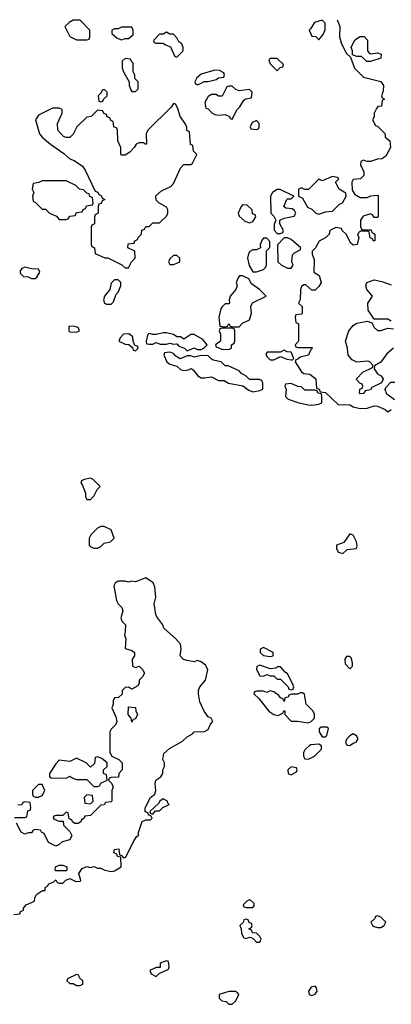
# Model space of a CAD drawing. Header units: inches. Extents: x 2701323 to 2964515, y 494916 to 722124.
# Tile 635 of 656: x 2912941 to 2915090, y 665474 to 671170. Entities that reach past the tile are written whole.
import ezdxf

# ---------------------------------------------------------------- set-up
doc = ezdxf.new("R2010")
doc.units = ezdxf.units.IN
doc.header["$MEASUREMENT"] = 0
doc.layers.add('C9616', color=7, linetype='Continuous')
doc.layers.add('C9617', color=7, linetype='Continuous')

msp = doc.modelspace()

# ---------------------------------------------------------------- linework, layer by layer
at = {"layer": 'C9616', "color": 2, "elevation": 2}
for points in [[(2913374, 670000), (2913374, 669990), (2913358, 669982), (2913354, 669970), (2913354, 669870), (2913358, 669858), (2913374, 669850), (2913378, 669818), (2913432.7, 669792.7), (2913450, 669792), (2913531.6, 669751.6), (2913550, 669734), (2913570, 669734), (2913588, 669770), (2913608, 669790), (2913606, 669830), (2913566, 669850), (2913567.3, 669872.7), (2913602, 669878), (2913606, 669890), (2913622, 669898), (2913626, 669910), (2913646, 669930), (2913647.3, 669952.7), (2913662, 669958), (2913670, 669974), (2913690, 669974), (2913710, 669994), (2913750, 669994), (2913756, 670000)], [(2914253.5, 670000), (2914270, 669994), (2914285, 670000)], [(2914417.9, 670000), (2914412.7, 669987.3), (2914412.7, 669952.7), (2914430, 669934), (2914450, 669934), (2914462, 669938), (2914466, 669950), (2914446, 669990), (2914446, 670000)], [(2914912.2, 670000), (2914912.7, 669972.7), (2914918, 669958), (2914930, 669954), (2914974, 669954), (2914978, 669938), (2914994, 669930), (2914994, 669890), (2914986, 669890), (2914982, 669902), (2914968.4, 669908.4), (2914962, 669942), (2914950, 669946), (2914910, 669946), (2914894, 669930), (2914902, 669910), (2914892, 669870), (2914870, 669866), (2914856.4, 669876.4), (2914828, 669930), (2914806, 669950), (2914802, 669962), (2914770, 669968), (2914734, 669950), (2914731.2, 669928.9), (2914710.9, 669909.1), (2914672, 669888), (2914652, 669850), (2914632, 669830), (2914632.7, 669812.7), (2914643.6, 669783.6), (2914642, 669710), (2914672, 669690), (2914684.7, 669650), (2914670, 669626), (2914650, 669606), (2914630, 669606), (2914596.4, 669636.4), (2914583.6, 669636.4), (2914570, 669626), (2914564.7, 669610), (2914562, 669550), (2914554, 669530), (2914574, 669510), (2914574, 669470), (2914570, 669466), (2914538, 669462), (2914534, 669450), (2914538, 669418), (2914554, 669410), (2914554, 669310), (2914534, 669290), (2914538, 669278), (2914550, 669274), (2914630, 669274), (2914634, 669270), (2914622, 669258), (2914611, 669229), (2914562, 669218), (2914550, 669206), (2914538, 669202), (2914534, 669190), (2914570, 669132), (2914583.6, 669123.6), (2914619.6, 669119.6), (2914652.7, 669092.7), (2914658, 669038), (2914672.7, 669032.7), (2914678, 669018), (2914710, 669014), (2914783.6, 668943.6), (2914850, 668942), (2914870, 668931.3), (2914910, 668921), (2914950, 668922.8), (2914990, 668936), (2915010, 668934.8), (2915054.8, 668914.8), (2915070, 668902), (2915090, 668914)], [(2915090, 669426), (2915070, 669438), (2914990, 669438), (2914955.3, 669490), (2914954, 669530), (2914982, 669570), (2914948.7, 669610), (2914942, 669630), (2914948.7, 669650), (2914990, 669664.7), (2915035.9, 669655.9), (2915090, 669636)], [(2915102, 669270), (2915063.5, 669236.5), (2915030, 669188), (2914992, 669168), (2914991.3, 669150), (2915010, 669122), (2915032, 669110), (2915042, 669090), (2915034, 669070), (2914978, 669042), (2914970, 669028), (2914938, 669022), (2914930, 669008), (2914910, 669006), (2914906, 669010), (2914907.3, 669032.7), (2914922, 669038), (2914926, 669050), (2914922, 669062), (2914907.3, 669067.3), (2914888.4, 669088.4), (2914888.4, 669091.6), (2914926, 669130), (2914982, 669158), (2914986, 669170), (2914966, 669190), (2914954.6, 669194.6), (2914891.6, 669188.4), (2914862.7, 669202.7), (2914841.2, 669230), (2914837.2, 669270), (2914825.2, 669310), (2914845.2, 669370), (2914870, 669401), (2914890, 669414.8), (2914950, 669426), (2914976.9, 669416.9), (2914991.3, 669390), (2915010, 669371.3), (2915030, 669371.3), (2915070, 669386), (2915102, 669382)], [(2915108, 668970), (2915063.2, 669003.2), (2915055.3, 669030), (2915058, 669042), (2915087.3, 669072.7), (2915110, 669074)], [(2912907.3, 665992.7), (2912942, 665998), (2912946, 666010), (2912962, 666018), (2912962, 666030), (2912978, 666050), (2913026, 666070), (2913028, 666090), (2913038, 666110), (2913072.7, 666132.7), (2913087.3, 666132.7), (2913088.7, 666150), (2913102, 666158), (2913109.3, 666170.7), (2913138, 666182), (2913150, 666194), (2913158, 666178), (2913170, 666174), (2913190, 666174), (2913207.3, 666192.7), (2913230, 666202), (2913265.4, 666185.4), (2913290, 666186), (2913295.3, 666190), (2913282, 666230), (2913301.2, 666258.8), (2913329.1, 666270.9), (2913350, 666264.7), (2913371.2, 666271.1), (2913390, 666262), (2913410, 666261), (2913434, 666250), (2913470, 666242.8), (2913490, 666246), (2913528, 666270), (2913526, 666326), (2913506, 666330), (2913502, 666342), (2913486, 666350), (2913488.7, 666370), (2913514, 666374), (2913518, 666338), (2913530, 666334), (2913542, 666322), (2913554.6, 666325.4), (2913600.2, 666419.8), (2913616.4, 666443.6), (2913628, 666452), (2913628, 666468), (2913649, 666531), (2913670, 666542), (2913698, 666542), (2913706, 666550), (2913702, 666562), (2913687.3, 666567.3), (2913682, 666582), (2913667.3, 666587.3), (2913666, 666610), (2913698, 666670), (2913722, 666690), (2913728.7, 666710), (2913724, 666750), (2913729.1, 666770.9), (2913758, 666790), (2913768, 666810), (2913768.8, 666831.1), (2913778, 666850), (2913778, 666870), (2913768, 666890), (2913774.6, 666925.4), (2913806.3, 666953.7), (2913883.1, 666996.9), (2913910, 667022), (2913940.4, 667039.6), (2913949.1, 667050.9), (2914010, 667052), (2914030, 667064.7), (2914044.7, 667095.3), (2914058, 667110), (2914048.4, 667128.4), (2914030, 667138), (2914008, 667170), (2913983.1, 667223.1), (2913975.3, 667270), (2913975.3, 667290), (2913982, 667310), (2914015.3, 667350), (2914029, 667410), (2914016, 667436), (2913990, 667455.3), (2913970, 667462), (2913950, 667455.3), (2913910, 667462), (2913889.1, 667469.1), (2913869.1, 667489.1), (2913874, 667530), (2913870, 667558), (2913842, 667590), (2913775.3, 667650), (2913768, 667670), (2913734.6, 667714.6), (2913728.8, 667728.9), (2913719, 667790), (2913728.7, 667830), (2913722, 667890), (2913712.1, 667912.1), (2913670, 667942), (2913610, 667918), (2913590, 667922), (2913570, 667915.3), (2913550, 667922), (2913510, 667922), (2913492, 667910), (2913486, 667894), (2913501, 667810), (2913510.7, 667790.7), (2913531.3, 667770), (2913538, 667750), (2913526, 667710), (2913532, 667690), (2913552, 667670), (2913551.3, 667631.3), (2913546, 667610), (2913554.8, 667590), (2913551.6, 667531.6), (2913590, 667521), (2913604.7, 667510), (2913604.7, 667490), (2913592, 667470), (2913594, 667430), (2913610, 667422), (2913630.9, 667430.9), (2913652, 667410), (2913662, 667390), (2913651.2, 667368.9), (2913632, 667350), (2913632, 667330), (2913623.6, 667316.4), (2913590, 667298), (2913570, 667308), (2913550, 667306), (2913534, 667290), (2913532.7, 667267.3), (2913511.6, 667248.4), (2913490, 667246), (2913482, 667230), (2913482, 667210), (2913474, 667190), (2913496.9, 667136.9), (2913502, 667110), (2913494, 667090), (2913470, 667066), (2913462, 667050), (2913462, 666930), (2913474, 666910), (2913514, 666890), (2913534, 666870), (2913534, 666830), (2913514, 666810), (2913512.7, 666787.3), (2913470, 666786), (2913458, 666782), (2913454, 666770), (2913472.7, 666752.7), (2913482, 666730), (2913474, 666710), (2913474, 666650), (2913470, 666646), (2913438, 666642), (2913430, 666628), (2913410, 666626), (2913350, 666566), (2913318, 666562), (2913314, 666550), (2913298, 666542), (2913294, 666530), (2913279.6, 666520.4), (2913260.4, 666520.4), (2913246, 666530), (2913242, 666542), (2913227.3, 666547.3), (2913222, 666582), (2913210, 666586), (2913190, 666566), (2913150, 666566), (2913138, 666562), (2913134, 666550), (2913143.6, 666543.6), (2913170, 666534), (2913192.7, 666532.7), (2913194, 666510), (2913230, 666474), (2913242, 666450), (2913230, 666426), (2913186, 666414), (2913170, 666398), (2913150, 666388.7), (2913108, 666410), (2913082, 666462), (2913066, 666470), (2913062, 666482), (2913030, 666486), (2913018, 666482), (2913010, 666466), (2912990, 666466), (2912970, 666458), (2912948.8, 666468.9), (2912922, 666522)], [(2912910, 666554), (2912970, 666554), (2912982, 666558), (2912987.3, 666592.7), (2913002, 666598), (2913006, 666610), (2913002, 666642), (2912970, 666646), (2912958, 666642), (2912952.7, 666627.3), (2912930, 666626)]]:
    msp.add_lwpolyline(points, dxfattribs=at)
for points in [[(2914490, 669908), (2914470, 669908), (2914432.7, 669867.3), (2914434, 669770), (2914454, 669750), (2914490, 669732), (2914510, 669732), (2914522, 669750), (2914515.3, 669770), (2914518, 669810), (2914530, 669822), (2914562, 669838), (2914566, 669850), (2914510, 669898)], [(2914370, 669906), (2914350, 669906), (2914343.6, 669896.4), (2914332, 669870), (2914334, 669850), (2914310, 669838), (2914290, 669838), (2914271.6, 669828.4), (2914263.6, 669816.4), (2914258, 669790), (2914267.1, 669747.1), (2914290, 669712), (2914310, 669711), (2914350, 669724.7), (2914363.1, 669736.9), (2914368.7, 669750), (2914368, 669832), (2914387.3, 669852.7), (2914387.3, 669887.3)], [(2913850, 669806), (2913830, 669806), (2913810, 669786), (2913802, 669770), (2913810, 669754), (2913830, 669754), (2913850, 669762), (2913866, 669770), (2913866, 669790)], [(2912970, 669738), (2912954, 669730), (2912943.6, 669716.4), (2912943.6, 669703.6), (2912963.6, 669683.6), (2912990, 669682), (2913010, 669672), (2913030, 669672), (2913040.4, 669679.6), (2913058, 669710), (2913050, 669726), (2913010, 669728)], [(2914230, 669688), (2914212.7, 669687.3), (2914203.6, 669676.4), (2914192, 669650), (2914198, 669630), (2914191.3, 669610), (2914158, 669570), (2914152, 669550), (2914154, 669530), (2914150, 669526), (2914130, 669526), (2914110, 669506), (2914103.6, 669496.4), (2914092, 669450), (2914098, 669398), (2914130, 669394), (2914142, 669398), (2914150, 669412), (2914158, 669398), (2914170, 669394), (2914210, 669394), (2914230, 669414), (2914270, 669434), (2914282, 669470), (2914278, 669510), (2914287.3, 669532.7), (2914366, 669570), (2914328, 669610), (2914281.2, 669641.2), (2914266, 669670)], [(2913510, 669666), (2913490, 669666), (2913470, 669646), (2913462, 669610), (2913431.3, 669570), (2913424.7, 669550), (2913432, 669530), (2913443.5, 669523.5), (2913470, 669524.7), (2913483.1, 669536.9), (2913498, 669582), (2913510, 669594), (2913526, 669630), (2913526, 669650)], [(2913250, 669398), (2913224.7, 669395.3), (2913224.7, 669370), (2913230, 669364.7), (2913270, 669362), (2913286, 669370), (2913278, 669390)], [(2913572.1, 669352.1), (2913542, 669350), (2913522, 669330), (2913514, 669310), (2913550, 669292), (2913571.6, 669291.6), (2913594, 669274), (2913598, 669258), (2913610, 669254), (2913626, 669270), (2913622, 669282), (2913606, 669286), (2913598, 669310), (2913596, 669336)], [(2913790, 669359), (2913770, 669359), (2913730, 669348), (2913710, 669348), (2913690, 669355.3), (2913682, 669350), (2913672, 669310), (2913674, 669294), (2913690, 669292), (2913710, 669292), (2913730, 669302), (2913752.7, 669292.7), (2913790, 669292), (2913810, 669298), (2913830, 669292), (2913850, 669294), (2913862, 669282), (2913894, 669270), (2913910, 669254), (2913950, 669272), (2913970, 669262), (2913990, 669262), (2914008.4, 669271.6), (2914026, 669290), (2914000.4, 669320.4), (2913950, 669348), (2913930, 669348), (2913890, 669322), (2913870, 669335.3), (2913850, 669335.3), (2913830, 669348.7)], [(2914170, 669386), (2914110, 669386), (2914098, 669382), (2914094, 669370), (2914102, 669350), (2914102, 669310), (2914074, 669290), (2914078, 669278), (2914110, 669264.7), (2914150, 669262), (2914166, 669270), (2914166, 669290), (2914182, 669298), (2914186, 669310), (2914186, 669370), (2914182, 669382)], [(2913810, 669246), (2913778, 669242), (2913774, 669230), (2913792, 669190), (2913810, 669178), (2913850, 669164.7), (2913870, 669146.8), (2913890, 669141), (2913916.5, 669143.5), (2913931.6, 669151.6), (2913943.6, 669143.6), (2913971, 669110), (2913990, 669099.1), (2914010, 669097.3), (2914050, 669104.7), (2914090, 669082.8), (2914123.6, 669083.6), (2914147.5, 669067.5), (2914231, 669051), (2914266, 669026), (2914290, 669017.3), (2914330, 669024.7), (2914347.3, 669032.7), (2914347.3, 669067.3), (2914342, 669082), (2914328, 669088), (2914269.1, 669089.1), (2914250, 669108), (2914223.1, 669123.1), (2914210, 669138), (2914147.3, 669167.3), (2914128.4, 669168.4), (2914106, 669190), (2914060.4, 669200.4), (2914047.3, 669207.3), (2914030, 669226), (2913990, 669228), (2913950, 669218), (2913930, 669226), (2913910, 669226), (2913868.4, 669208.4), (2913843.1, 669223.1), (2913830, 669238)], [(2914470, 669258), (2914450, 669246), (2914372.7, 669247.3), (2914364.7, 669235.3), (2914370, 669222), (2914390, 669202), (2914410, 669202), (2914450, 669222), (2914486, 669206), (2914510, 669202), (2914518, 669202), (2914526, 669210), (2914510, 669246), (2914488, 669248)], [(2914510, 669066), (2914478, 669062), (2914474, 669050), (2914482, 669030), (2914478, 668990), (2914494.4, 668974.4), (2914550, 668954.8), (2914610, 668942.8), (2914630, 668940.7), (2914670, 668946), (2914687.3, 668952.7), (2914688, 668990), (2914686, 669006), (2914666, 669010), (2914662, 669022), (2914650, 669026), (2914590, 669026), (2914570, 669046), (2914550, 669048)], [(2913350, 668518), (2913314, 668510), (2913298, 668502), (2913294, 668490), (2913302, 668482), (2913322, 668430), (2913322, 668410), (2913330, 668394), (2913350, 668394), (2913370, 668414), (2913388.4, 668451.6), (2913406, 668470), (2913366, 668510)], [(2913430, 668238), (2913410, 668238), (2913390, 668228), (2913352, 668190), (2913342, 668170), (2913342, 668130), (2913350, 668122), (2913370, 668112), (2913390, 668112), (2913410, 668122), (2913430, 668142), (2913466, 668150), (2913488, 668170), (2913470, 668218)], [(2914850, 668195.3), (2914814.8, 668145.2), (2914774, 668130), (2914774, 668110), (2914782, 668090), (2914810, 668082), (2914835.3, 668104.7), (2914888.7, 668111.3), (2914893.2, 668126.8), (2914889.2, 668150), (2914870, 668188.7)], [(2914350, 667538), (2914332, 667528), (2914331.3, 667510), (2914350, 667491.3), (2914390, 667486), (2914406, 667490), (2914406, 667510)], [(2914850, 667486), (2914830, 667486), (2914822, 667470), (2914823.6, 667443.6), (2914850, 667414), (2914866, 667430), (2914866, 667450), (2914858, 667478)], [(2914330, 667435.3), (2914312, 667428), (2914311.3, 667410), (2914330, 667374), (2914350, 667372), (2914370, 667382), (2914390, 667374), (2914410, 667374), (2914430, 667354), (2914450, 667354), (2914494, 667310), (2914498, 667298), (2914510, 667294), (2914522, 667298), (2914526, 667310), (2914518, 667330), (2914490, 667386), (2914475.3, 667395.3), (2914450, 667426), (2914430, 667426), (2914422, 667418), (2914390, 667414)], [(2914390, 667288), (2914370, 667278), (2914350, 667286), (2914310, 667286), (2914298, 667282), (2914294, 667270), (2914323.6, 667243.6), (2914381, 667170), (2914410, 667151), (2914435.3, 667144.7), (2914462, 667158), (2914470, 667174), (2914474, 667170), (2914474, 667150), (2914510, 667112), (2914548.4, 667111.6), (2914610, 667102), (2914626, 667110), (2914646, 667130), (2914646, 667150), (2914638, 667170), (2914598, 667210), (2914587.3, 667267.3), (2914576.4, 667276.4), (2914563.6, 667276.4), (2914550, 667268), (2914512.7, 667267.3), (2914498, 667262), (2914494, 667250), (2914474, 667246), (2914470, 667226), (2914462, 667242), (2914450, 667246), (2914440.4, 667260.4), (2914410, 667282)], [(2913590, 667106), (2913586, 667130), (2913568, 667150), (2913570, 667194), (2913611.2, 667191.1), (2913612.7, 667172.7), (2913622, 667150), (2913610, 667126), (2913598, 667122)], [(2914718, 667078), (2914683.6, 667076.4), (2914672.7, 667067.3), (2914672, 667050), (2914690, 667022), (2914710, 667022), (2914718, 667030), (2914726, 667070)], [(2914870, 667038), (2914850, 667028), (2914832, 667010), (2914824.7, 666990), (2914832.7, 666972.7), (2914850, 666972), (2914870, 666984.7), (2914886, 666990), (2914898, 667010), (2914888, 667028)], [(2914670, 666978), (2914625.4, 666974.6), (2914614, 666970), (2914590, 666946), (2914582, 666930), (2914582, 666910), (2914590, 666894), (2914610, 666892), (2914630, 666902), (2914646, 666910), (2914686, 666950), (2914686, 666970)], [(2913390, 666906), (2913378, 666902), (2913372.7, 666867.3), (2913350, 666846), (2913326, 666870), (2913270, 666898), (2913230, 666878), (2913170, 666886), (2913150, 666866), (2913114, 666810), (2913114, 666790), (2913123.6, 666783.6), (2913210, 666782), (2913230, 666794), (2913243.6, 666783.6), (2913270, 666774), (2913330, 666774), (2913370, 666734), (2913390, 666734), (2913402, 666738), (2913410, 666754), (2913446, 666770), (2913442, 666802), (2913426, 666810), (2913426, 666830), (2913446, 666850), (2913446, 666870), (2913416.4, 666896.4)], [(2914510, 666848), (2914492, 666830), (2914494, 666810), (2914510, 666802), (2914542, 666818), (2914546, 666830), (2914542, 666842)], [(2913070, 666746), (2913050, 666746), (2913014, 666710), (2913014, 666690), (2913018, 666678), (2913032.7, 666672.7), (2913050, 666672), (2913070, 666682), (2913086, 666710)], [(2913330, 666686), (2913314, 666670), (2913318, 666638), (2913350, 666634), (2913366, 666650), (2913362, 666682)], [(2913770, 666662), (2913752, 666650), (2913743.6, 666636.4), (2913694, 666590), (2913698, 666578), (2913710, 666574), (2913726, 666594), (2913750, 666594), (2913768, 666612), (2913806, 666630), (2913798, 666638), (2913795.3, 666650)], [(2913150, 666246), (2913146, 666250), (2913148, 666270), (2913170, 666278), (2913190, 666278), (2913214, 666270), (2913214, 666250), (2913210, 666246)], [(2914270, 666078), (2914254, 666070), (2914234, 666050), (2914238, 666038), (2914250, 666034), (2914290, 666034), (2914296.4, 666043.6), (2914296.4, 666056.4), (2914276.4, 666076.4)], [(2915010, 665986), (2914998, 665982), (2914994, 665970), (2914972, 665950), (2914982, 665930), (2914990, 665924.7), (2915010, 665918), (2915030, 665918), (2915048, 665930), (2915058, 665950), (2915030, 665978)], [(2914250, 665966), (2914238, 665962), (2914232.7, 665947.3), (2914214, 665930), (2914222, 665910), (2914223.6, 665883.6), (2914238, 665858), (2914250, 665854), (2914270, 665862), (2914279.6, 665859.6), (2914292.7, 665852.7), (2914310, 665834), (2914330, 665834), (2914338, 665850), (2914330, 665866), (2914310, 665886), (2914287.3, 665887.3), (2914282, 665902), (2914266, 665910), (2914282, 665918), (2914286, 665930), (2914282, 665942), (2914267.3, 665947.3), (2914262, 665962)], [(2913790, 665726), (2913763.6, 665716.4), (2913754, 665710), (2913752.7, 665687.3), (2913730, 665686), (2913694, 665670), (2913702, 665650), (2913730, 665634), (2913747.3, 665652.7), (2913802, 665678), (2913806, 665690), (2913802, 665722)], [(2913270, 665646), (2913218, 665622), (2913214, 665610), (2913230, 665594), (2913250, 665594), (2913270, 665582), (2913290, 665582), (2913306, 665590), (2913306, 665610), (2913287.3, 665627.3), (2913282, 665642)], [(2914650, 665578), (2914626.4, 665573.6), (2914612, 665550), (2914614, 665530), (2914630, 665524.7), (2914650, 665532), (2914662, 665550), (2914658, 665570)], [(2914150, 665548.7), (2914094, 665530), (2914094, 665510), (2914110, 665494), (2914134, 665490), (2914150, 665474), (2914170, 665474), (2914190, 665494), (2914208, 665530), (2914200.4, 665540.4), (2914188.4, 665548.4)]]:
    msp.add_lwpolyline(points, close=True, dxfattribs=at)
at = {"layer": 'C9617', "color": 2, "elevation": 2}
for points in [[(2913290, 671168), (2913250, 671168), (2913226, 671154), (2913202, 671130), (2913230, 671072), (2913270, 671054), (2913330, 671054), (2913342, 671058), (2913346, 671070), (2913346, 671110)], [(2914690, 671168), (2914646.4, 671153.6), (2914623.6, 671116.4), (2914614, 671110), (2914630, 671074), (2914652.7, 671072.7), (2914670, 671054), (2914696.4, 671083.6), (2914708.4, 671111.6), (2914708, 671150)], [(2913590, 671126), (2913530, 671126), (2913510, 671118), (2913490, 671118), (2913474, 671110), (2913474, 671090), (2913503.6, 671063.6), (2913530, 671054), (2913550, 671062), (2913570, 671062), (2913598, 671082), (2913598, 671110)], [(2913790, 671098), (2913770, 671086), (2913750, 671086), (2913714, 671050), (2913718, 671038), (2913730, 671034), (2913770, 671034), (2913783.6, 671023.6), (2913812.7, 671012.7), (2913838, 670958), (2913850, 670954), (2913886, 670990), (2913886, 671010), (2913878, 671030), (2913862, 671042), (2913850, 671066), (2913830, 671086), (2913810, 671086)], [(2914970, 670972), (2915010, 670978), (2915031.3, 670970), (2915030, 670948), (2914970, 670928.7), (2914949, 670929), (2914918, 670958), (2914890, 670958), (2914866, 670966), (2914866, 670990), (2914858, 671010), (2914878, 671050), (2914890, 671062), (2914910, 671072), (2914932.7, 671072.7), (2914951.6, 671051.6), (2914952, 670990), (2914959.6, 670979.6)], [(2913550, 670946), (2913534, 670930), (2913534, 670890), (2913543.6, 670863.6), (2913574, 670810), (2913574, 670790), (2913583.6, 670763.6), (2913590, 670754), (2913610, 670754), (2913626, 670770), (2913626, 670810), (2913606, 670830), (2913606, 670850), (2913598, 670870), (2913598, 670918), (2913587.3, 670927.3), (2913582, 670942)], [(2914430, 670946), (2914390, 670946), (2914382, 670938), (2914390, 670914), (2914430, 670874), (2914447.3, 670892.7), (2914462, 670898), (2914466, 670910)], [(2914070, 670878), (2913990, 670855.3), (2913965.4, 670834.6), (2913954, 670810), (2913958, 670798), (2913970, 670794), (2913990, 670802), (2914008, 670812), (2914030, 670812), (2914076.4, 670823.6), (2914090, 670834), (2914122, 670838), (2914126, 670850), (2914122, 670862), (2914096.4, 670876.4)], [(2913430, 670766), (2913418, 670762), (2913412.7, 670747.3), (2913394, 670730), (2913398, 670698), (2913410, 670694), (2913422, 670698), (2913427.3, 670712.7), (2913446, 670730), (2913446, 670750)], [(2914170, 670786), (2914150, 670786), (2914138, 670782), (2914111.6, 670728.4), (2914090, 670728), (2914076.4, 670736.4), (2914050, 670738), (2914030, 670726), (2914012, 670690), (2914018, 670658), (2914030, 670654), (2914051.6, 670631.6), (2914070, 670622), (2914090, 670618), (2914130, 670622), (2914154, 670610), (2914158, 670598), (2914170, 670594), (2914198, 670650), (2914213.6, 670666.4), (2914236.4, 670703.6), (2914248.4, 670711.6), (2914282, 670718), (2914286, 670750), (2914270, 670766), (2914210, 670758), (2914190, 670766)], [(2914310, 670586), (2914285.4, 670574.6), (2914274, 670550), (2914278, 670538), (2914310, 670534), (2914322, 670538), (2914326, 670550), (2914326, 670570)], [(2914750, 670262), (2914690, 670238), (2914670, 670248), (2914611.6, 670188.4), (2914588, 670188), (2914570, 670198), (2914554, 670190), (2914554, 670150), (2914576.9, 670136.9), (2914604.7, 670084.7), (2914630, 670074), (2914654, 670050), (2914670, 670044.7), (2914710, 670058), (2914750, 670062), (2914790, 670102), (2914808.7, 670111.3), (2914828, 670150), (2914827.3, 670167.3), (2914788, 670190), (2914768, 670230), (2914786, 670250), (2914776.4, 670256.4)], [(2913210, 670238), (2913070, 670238), (2913051.6, 670228.4), (2913018, 670222), (2913012, 670190), (2913022, 670170), (2913014, 670150), (2913018, 670118), (2913030, 670114), (2913070, 670074), (2913090, 670074), (2913114, 670050), (2913152.7, 670032.7), (2913170, 670014), (2913210, 670014), (2913222, 670018), (2913230, 670034), (2913262, 670038), (2913270, 670054), (2913302, 670058), (2913307.3, 670072.7), (2913322, 670078), (2913327.3, 670092.7), (2913362, 670098), (2913366, 670110), (2913362, 670142), (2913347.3, 670147.3), (2913342, 670162), (2913330, 670166), (2913310, 670186), (2913286, 670190), (2913266, 670210)]]:
    msp.add_lwpolyline(points, close=True, dxfattribs=at)
for points in [[(2914776, 671170), (2914792, 671130), (2914791.3, 671070), (2914802, 671030), (2914830, 670974), (2914854, 670954), (2914878, 670890), (2914930, 670838), (2915030, 670812), (2915044.7, 670790), (2915043.6, 670756.4), (2915034, 670730), (2915038, 670718), (2915051.3, 670710), (2915038, 670702), (2915034, 670670), (2915012.7, 670667.3), (2915003.6, 670656.4), (2914991.3, 670630), (2914991.2, 670608.9), (2914982, 670590), (2914998, 670558), (2915010, 670554), (2915054, 670510), (2915054, 670490), (2915082, 670470), (2915086, 670430), (2915058.8, 670381.2), (2915034.8, 670365.2), (2915010, 670364), (2914970, 670349), (2914948.8, 670348.9), (2914930, 670358), (2914914, 670350), (2914911.3, 670330), (2914930.7, 670290.7), (2914930.8, 670269.2), (2914911, 670249), (2914870, 670246), (2914862, 670230), (2914863.6, 670183.6), (2914879.6, 670159.6), (2914890, 670152), (2914910, 670142), (2914950, 670142), (2914971.6, 670151.6), (2915010, 670154), (2915014, 670150), (2915014, 670030), (2915010, 670026), (2914990, 670026), (2914982, 670042), (2914970, 670046), (2914926.4, 670033.6), (2914912, 670010), (2914912.2, 670000)], [(2913756, 670000), (2913790, 670034), (2913798, 670050), (2913798, 670070), (2913790, 670086), (2913746, 670110), (2913730, 670126), (2913729.1, 670150.9), (2913760.2, 670179.8), (2913814.6, 670205.4), (2913830, 670222), (2913870, 670312), (2913890, 670332), (2913930, 670332), (2913940.4, 670339.6), (2913966, 670390), (2913946, 670410), (2913942, 670442), (2913928.4, 670448.4), (2913922, 670522), (2913908.4, 670528.4), (2913907.3, 670547.3), (2913898, 670570), (2913869.2, 670609.2), (2913855.3, 670655.3), (2913842, 670682), (2913830, 670686), (2913816.9, 670663.1), (2913682, 670530), (2913672, 670510), (2913674, 670450), (2913666, 670450), (2913658, 670458), (2913630, 670458), (2913614, 670450), (2913602, 670430), (2913576.9, 670403.1), (2913550, 670386), (2913530, 670386), (2913526, 670390), (2913526, 670430), (2913508, 670470), (2913506, 670530), (2913502, 670542), (2913486, 670550), (2913482, 670582), (2913467.3, 670587.3), (2913462, 670602), (2913447.3, 670607.3), (2913442, 670622), (2913427.3, 670627.3), (2913422, 670642), (2913390, 670646), (2913354, 670610), (2913330, 670606), (2913271.3, 670550), (2913250, 670508), (2913230, 670488), (2913210, 670488), (2913194.6, 670494.6), (2913162, 670530), (2913159, 670570), (2913186, 670630), (2913186, 670650), (2913170, 670658), (2913130, 670658), (2913050, 670618), (2913032, 670590), (2913056, 670510), (2913071, 670490), (2913118, 670450), (2913196.8, 670396.8), (2913230, 670364.7), (2913255.3, 670355.3), (2913303.6, 670323.6), (2913319.6, 670299.6), (2913378, 670178), (2913392.7, 670172.7), (2913398, 670158), (2913412.7, 670152.7), (2913418, 670138), (2913434, 670130), (2913418, 670122), (2913412.7, 670107.3), (2913398, 670102), (2913394, 670090), (2913394, 670050), (2913378, 670042), (2913374, 670030), (2913374, 670000)], [(2914446, 670000), (2914446, 670010), (2914470, 670022), (2914527.3, 670032.7), (2914538, 670050), (2914530, 670066), (2914516.4, 670076.4), (2914480.4, 670080.4), (2914468, 670090), (2914486, 670130), (2914490, 670134), (2914510, 670134), (2914526, 670150), (2914447.3, 670187.3), (2914430, 670188), (2914402, 670170), (2914392, 670150), (2914394, 670050), (2914410, 670034), (2914422, 670010), (2914417.9, 670000)], [(2914285, 670000), (2914290, 670002), (2914306, 670030), (2914302, 670042), (2914287.3, 670047.3), (2914286, 670070), (2914256.4, 670096.4), (2914230, 670098), (2914222, 670090), (2914204.7, 670050), (2914210, 670034), (2914243.6, 670003.6), (2914253.5, 670000)]]:
    msp.add_lwpolyline(points, dxfattribs=at)

doc.saveas('drawing.dxf')
